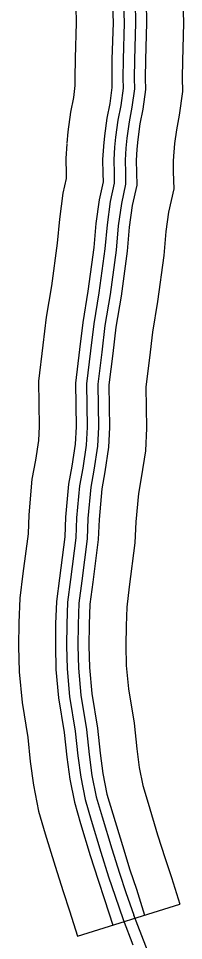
# Model space of a CAD drawing. Extents: x 31699 to 244310, y -8841 to 11474.
# Drawn here: x 141788.8 to 141829.8, y 600.9 to 830.5 of the extents above; entities that cross this region are included whole.
import ezdxf

# ---------------------------------------------------------------- set-up
doc = ezdxf.new("R2010")
doc.units = 0
doc.layers.add('B_Logo', color=7, linetype='Continuous')
doc.layers.add('S_AREA_CALC', color=7, linetype='Continuous')

msp = doc.modelspace()

# ---------------------------------------------------------------- linework, layer by layer
at = {"layer": 'B_Logo'}
for points in [[(141814.94, 834.18), (141815.07, 829.37), (141814.79, 820.28), (141814.72, 815.62), (141814.79, 813.12), (141814.2, 808.85), (141813.49, 805.19), (141812.91, 800.96), (141812.69, 798.42)], [(141817.76, 834.37), (141817.9, 829.37), (141817.62, 820.22), (141817.55, 815.64), (141817.62, 812.96), (141816.98, 808.39), (141816.28, 804.73), (141815.72, 800.64), (141815.5, 798.18)], [(141812.69, 798.42), (141812.47, 795.29), (141812.54, 791.99), (141812.6, 789.5), (141811.6, 784.87), (141810.8, 779.14), (141810.23, 773.15), (141808.77, 762.19), (141807.5, 754.42), (141806.72, 747.75), (141805.71, 739.54), (141805.85, 728.73), (141805.65, 724.25), (141804.77, 718.52), (141803.98, 714.14), (141803.25, 706.13), (141803.05, 701.18), (141801.72, 690.81), (141801, 685.13), (141800.79, 679.69), (141800.71, 674.24), (141800.86, 668.53), (141801.51, 661.65), (141802.92, 653.05), (141803.55, 646.89), (141804.27, 641.55), (141805.37, 635.99), (141806.89, 630.86), (141809.29, 622.88), (141811.2, 616.78), (141812.84, 611.91), (141814.78, 606.14)], [(141815.5, 798.18), (141815.29, 795.22), (141815.36, 792.05), (141815.43, 789.24), (141814.38, 784.38), (141813.6, 778.82), (141813.04, 772.83), (141811.56, 761.78), (141810.3, 754.03), (141809.52, 747.41), (141808.54, 739.39), (141808.68, 728.69), (141808.47, 723.97), (141807.55, 718.05), (141806.78, 713.76), (141806.07, 705.94), (141805.86, 700.94), (141804.52, 690.45), (141803.82, 684.89), (141803.61, 679.61), (141803.54, 674.26), (141803.68, 668.7), (141804.31, 662.01), (141805.72, 653.42), (141806.35, 647.22), (141807.06, 642.01), (141808.11, 636.66), (141809.59, 631.66), (141811.98, 623.71), (141813.89, 617.65), (141815.5, 612.86), (141817.49, 607.19)], [(141823.86, 590.65), (141817.49, 607.19)], [(141814.78, 606.14), (141817.25, 599.79)]]:
    msp.add_lwpolyline(points, dxfattribs=at)
at = {"layer": 'S_AREA_CALC'}
for points in [[(141812.19, 834), (141812.32, 829.38), (141812.04, 820.34), (141811.97, 815.61), (141812.03, 813.27), (141811.48, 809.3), (141810.77, 805.63), (141810.17, 801.26), (141809.95, 798.65)], [(141820.51, 834.55), (141820.65, 829.37), (141820.37, 820.15), (141820.3, 815.65), (141820.38, 812.81), (141819.7, 807.94), (141819, 804.28), (141818.45, 800.34), (141818.25, 797.94)], [(141829.66, 835.14), (141829.82, 829.35), (141829.53, 819.94), (141829.47, 815.7), (141829.56, 812.3), (141828.75, 806.44), (141828.04, 802.79), (141827.57, 799.32), (141827.38, 797.16)], [(141803.03, 833.41), (141803.15, 829.39), (141802.87, 820.56), (141802.8, 815.56), (141802.84, 813.79), (141802.43, 810.79), (141801.72, 807.13), (141801.06, 802.28), (141800.81, 799.44)], [(141800.8, 799.23), (141800.54, 795.58), (141800.62, 791.7), (141800.65, 790.64), (141799.85, 786.96), (141798.95, 780.52), (141798.39, 774.5), (141796.98, 763.94), (141795.69, 756.08), (141794.88, 749.17), (141793.78, 740.19), (141793.93, 728.92), (141793.77, 725.43), (141793.01, 720.49), (141792.15, 715.73), (141791.36, 706.92), (141791.16, 702.19), (141789.9, 692.31), (141789.11, 686.11), (141788.87, 680), (141788.79, 674.17), (141788.95, 667.82), (141789.68, 660.12), (141791.1, 651.48), (141791.71, 645.49), (141792.51, 639.6), (141793.78, 633.14), (141795.46, 627.45), (141797.89, 619.38), (141799.87, 613.08), (141801.49, 608.29), (141803.47, 601.98), (141828.91, 609.98)], [(141809.94, 798.58), (141809.71, 795.36), (141809.79, 791.92), (141809.84, 789.77), (141808.88, 785.36), (141808.06, 779.46), (141807.5, 773.46), (141806.04, 762.6), (141804.77, 754.81), (141803.98, 748.08), (141802.95, 739.69), (141803.1, 728.77), (141802.91, 724.52), (141802.05, 718.98), (141801.24, 714.51), (141800.5, 706.31), (141800.3, 701.42), (141798.99, 691.16), (141798.26, 685.35), (141798.03, 679.76), (141797.96, 674.23), (141798.11, 668.36), (141798.78, 661.29), (141800.19, 652.68), (141800.81, 646.57), (141801.55, 641.1), (141802.69, 635.33), (141804.25, 630.07), (141806.65, 622.07), (141808.58, 615.92), (141810.2, 611.13), (141812.22, 604.73)], [(141818.25, 797.98), (141818.05, 795.15), (141818.12, 792.12), (141818.2, 788.97), (141817.09, 783.9), (141816.34, 778.5), (141815.78, 772.52), (141814.29, 761.37), (141813.02, 753.65), (141812.26, 747.09), (141811.29, 739.24), (141811.43, 728.64), (141811.21, 723.7), (141810.27, 717.6), (141809.51, 713.39), (141808.82, 705.76), (141808.61, 700.71), (141807.26, 690.11), (141806.57, 684.66), (141806.36, 679.54), (141806.29, 674.28), (141806.43, 668.86), (141807.05, 662.36), (141808.45, 653.78), (141809.09, 647.55), (141809.78, 642.46), (141810.79, 637.32), (141812.23, 632.45), (141814.62, 624.52), (141816.5, 618.51), (141818.12, 613.72), (141820.16, 607.23)], [(141827.4, 797.33), (141827.22, 794.93), (141827.28, 792.33), (141827.39, 788.1), (141826.12, 782.29), (141825.45, 777.44), (141824.89, 771.48), (141823.36, 760.02), (141822.1, 752.38), (141821.36, 746), (141820.47, 738.74), (141820.6, 728.5), (141820.35, 722.79), (141819.31, 716.08), (141818.6, 712.16), (141817.97, 705.16), (141817.75, 699.94), (141816.35, 688.95), (141815.71, 683.9), (141815.53, 679.29), (141815.46, 674.33), (141815.59, 669.41), (141816.14, 663.54), (141817.54, 654.99), (141818.19, 648.63), (141818.82, 643.97), (141819.7, 639.51), (141821.02, 635.07), (141823.38, 627.21), (141825.22, 621.35), (141826.84, 616.56), (141828.91, 609.98)], [(141823.86, 590.65), (141817.49, 607.19)], [(141814.78, 606.14), (141817.25, 599.79)]]:
    msp.add_lwpolyline(points, dxfattribs=at)

doc.saveas('drawing.dxf')
